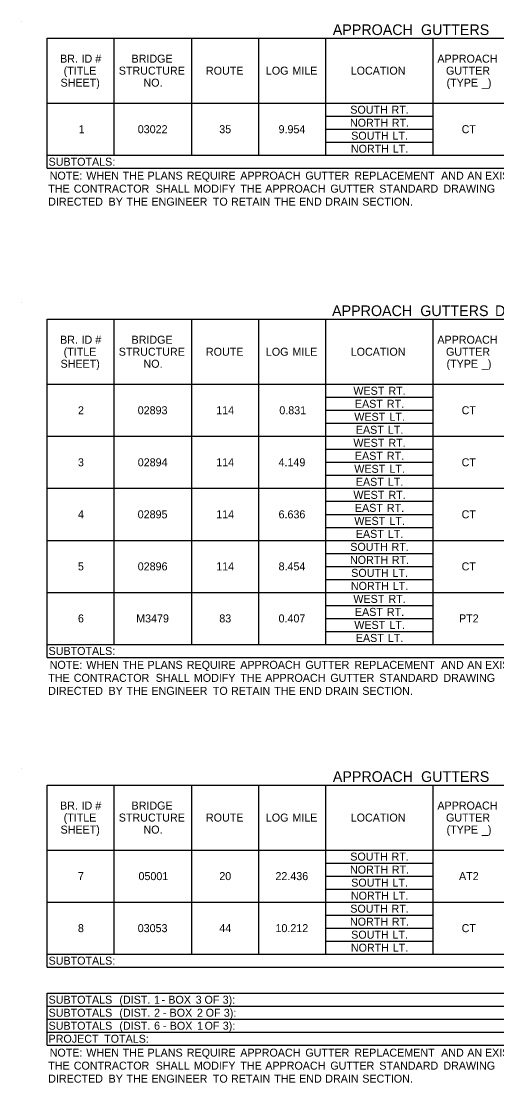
# Model space of a CAD drawing. Extents: x 542596 to 1930787, y -1948294 to 596640.
# Drawn here: x 559454 to 559810, y -1946911 to -1946115 of the extents above; entities that cross this region are included whole.
import ezdxf

# ---------------------------------------------------------------- set-up
doc = ezdxf.new("R2010")
doc.units = 0
doc.layers.add('Default', color=7, linetype='Continuous')

msp = doc.modelspace()

# ---------------------------------------------------------------- linework, layer by layer
at = {"layer": 'Default'}
for p, q in [((559454.09, -1946115.44), (559454.09, -1946115.44)), ((559473.59, -1946128.12), (560136.11, -1946128.12)), ((559473.59, -1946225.62), (559473.59, -1946128.12)), ((559473.59, -1946225.62), (559473.59, -1946128.12)), ((559523.81, -1946215.87), (559523.81, -1946128.12)), ((559581.82, -1946215.87), (559581.82, -1946128.12)), ((559632.03, -1946215.87), (559632.03, -1946128.12)), ((559682.24, -1946215.87), (559682.24, -1946128.12)), ((559762.68, -1946215.87), (559762.68, -1946128.12)), ((559473.59, -1946176.87), (560136.11, -1946176.87)), ((559682.24, -1946186.62), (559682.24, -1946176.87)), ((559682.24, -1946186.62), (559762.68, -1946186.62)), ((559682.24, -1946186.62), (559762.68, -1946186.62)), ((559682.24, -1946196.37), (559762.68, -1946196.37)), ((559682.24, -1946196.37), (559762.68, -1946196.37)), ((559682.24, -1946206.12), (559762.68, -1946206.12)), ((559682.24, -1946206.12), (559762.68, -1946206.12)), ((559473.59, -1946215.87), (560136.11, -1946215.87)), ((559762.68, -1946215.87), (559869.93, -1946215.87)), ((559473.59, -1946225.62), (560136.11, -1946225.62)), ((559454.09, -1946326.1), (559454.09, -1946326.1)), ((559473.59, -1946338.77), (560136.11, -1946338.77)), ((559473.59, -1946592.27), (559473.59, -1946338.77)), ((559473.59, -1946592.27), (559473.59, -1946338.77)), ((559523.81, -1946582.52), (559523.81, -1946338.77)), ((559581.82, -1946582.52), (559581.82, -1946338.77)), ((559632.03, -1946582.52), (559632.03, -1946338.77)), ((559682.24, -1946582.52), (559682.24, -1946338.77)), ((559762.68, -1946582.52), (559762.68, -1946338.77)), ((559473.59, -1946387.52), (560075.66, -1946387.52)), ((559682.24, -1946397.27), (559762.68, -1946397.27)), ((559682.24, -1946407.02), (559762.68, -1946407.02)), ((559682.24, -1946416.77), (559762.68, -1946416.77)), ((559473.59, -1946426.52), (560136.11, -1946426.52)), ((559682.24, -1946426.52), (559762.68, -1946426.52)), ((559762.68, -1946426.52), (559869.93, -1946426.52)), ((559682.24, -1946436.27), (559762.68, -1946436.27)), ((559682.24, -1946446.02), (559762.68, -1946446.02)), ((559682.24, -1946455.77), (559762.68, -1946455.77)), ((559473.59, -1946465.52), (560136.11, -1946465.52)), ((559682.24, -1946465.52), (559762.68, -1946465.52)), ((559762.68, -1946465.52), (559869.93, -1946465.52)), ((559682.24, -1946475.27), (559762.68, -1946475.27)), ((559682.24, -1946485.02), (559762.68, -1946485.02)), ((559682.24, -1946494.77), (559762.68, -1946494.77)), ((559473.59, -1946504.52), (560136.11, -1946504.52)), ((559682.24, -1946504.52), (559762.68, -1946504.52)), ((559762.68, -1946504.52), (559869.93, -1946504.52)), ((559682.24, -1946514.27), (559762.68, -1946514.27)), ((559682.24, -1946524.02), (559762.68, -1946524.02)), ((559682.24, -1946533.77), (559762.68, -1946533.77)), ((559473.59, -1946543.52), (560136.11, -1946543.52)), ((559682.24, -1946543.52), (559762.68, -1946543.52)), ((559762.68, -1946543.52), (559869.93, -1946543.52)), ((559682.24, -1946553.27), (559762.68, -1946553.27)), ((559682.24, -1946563.02), (559762.68, -1946563.02)), ((559682.24, -1946572.77), (559762.68, -1946572.77)), ((559473.59, -1946582.52), (560136.11, -1946582.52)), ((559682.24, -1946582.52), (559762.68, -1946582.52)), ((559762.68, -1946582.52), (559869.93, -1946582.52)), ((559473.59, -1946592.27), (560136.11, -1946592.27)), ((559454.09, -1946675.24), (559454.09, -1946675.24)), ((559473.59, -1946687.91), (560136.11, -1946687.91)), ((559473.59, -1946824.41), (559473.59, -1946687.91)), ((559473.59, -1946824.41), (559473.59, -1946687.91)), ((559523.81, -1946814.66), (559523.81, -1946687.91)), ((559581.82, -1946814.66), (559581.82, -1946687.91)), ((559632.03, -1946814.66), (559632.03, -1946687.91)), ((559682.24, -1946814.66), (559682.24, -1946687.91)), ((559762.68, -1946814.66), (559762.68, -1946687.91)), ((559473.59, -1946736.66), (560136.11, -1946736.66)), ((559682.24, -1946746.41), (559762.68, -1946746.41)), ((559682.24, -1946756.16), (559762.68, -1946756.16)), ((559682.24, -1946765.91), (559762.68, -1946765.91)), ((559473.59, -1946775.66), (560136.11, -1946775.66)), ((559682.24, -1946775.66), (559762.68, -1946775.66)), ((559762.68, -1946775.66), (559869.93, -1946775.66)), ((559682.24, -1946785.41), (559762.68, -1946785.41)), ((559682.24, -1946795.16), (559762.68, -1946795.16)), ((559682.24, -1946804.91), (559762.68, -1946804.91)), ((559473.59, -1946814.66), (560136.11, -1946814.66)), ((559682.24, -1946814.66), (559762.68, -1946814.66)), ((559762.68, -1946814.66), (559869.93, -1946814.66)), ((559473.59, -1946824.41), (560136.11, -1946824.41)), ((559473.59, -1946843.91), (560136.11, -1946843.91)), ((559473.59, -1946843.91), (560136.11, -1946843.91)), ((559473.59, -1946882.91), (559473.59, -1946843.91)), ((559473.59, -1946882.91), (559473.59, -1946843.91)), ((559473.59, -1946853.66), (560136.11, -1946853.66)), ((559473.59, -1946863.41), (560136.11, -1946863.41)), ((559473.59, -1946873.16), (560136.11, -1946873.16)), ((559473.59, -1946882.91), (560136.11, -1946882.91))]:
    msp.add_line(p, q, dxfattribs=at)

# ---------------------------------------------------------------- texts
for s, height, p in [('APPROACH', 8, (559687.47, -1946125.78)), (' GUTTERS', 8, (559750.58, -1946125.78)), ('BR.', 6, (559483.18, -1946146.49)), (' ID', 6, (559497.04, -1946146.49)), (' #', 6, (559507.33, -1946146.49)), ('BRIDGE', 6, (559536.72, -1946146.49)), ('APPROACH', 6, (559765.83, -1946146.49)), ('(TITLE', 6, (559485.87, -1946155.49)), ('STRUCTURE', 6, (559527.17, -1946155.49)), ('ROUTE', 6, (559592.46, -1946155.49)), ('LOG', 6, (559637.34, -1946155.49)), (' MILE', 6, (559655, -1946155.49)), ('LOCATION', 6, (559700.91, -1946155.49)), ('GUTTER', 6, (559772.28, -1946155.49)), ('SHEET)', 6, (559483.54, -1946164.49)), ('NO.', 6, (559545.65, -1946164.49)), ('(TYPE', 6, (559772.68, -1946164.49)), (' _)', 6, (559796.96, -1946164.49)), ('SOUTH', 6, (559700.58, -1946184.74)), (' RT.', 6, (559729.25, -1946184.74)), ('1', 6, (559497.14, -1946199.37)), ('03022', 6, (559541.38, -1946199.37)), ('35', 6, (559602.43, -1946199.37)), ('9.954', 6, (559646.86, -1946199.37)), ('NORTH', 6, (559700.35, -1946194.49)), (' RT.', 6, (559729.48, -1946194.49)), ('CT', 6, (559783.99, -1946199.37)), ('SOUTH', 6, (559701.27, -1946204.24)), (' LT.', 6, (559729.94, -1946204.24)), ('NORTH', 6, (559701.04, -1946213.99)), (' LT.', 6, (559730.17, -1946213.99)), ('SUBTOTALS:', 6, (559474.57, -1946223.74)), ('   NOTE:', 6, (559468.72, -1946234.17)), (' WHEN', 6, (559500.59, -1946234.17)), (' THE', 6, (559527.85, -1946234.17)), (' PLANS', 6, (559546.49, -1946234.17)), (' REQUIRE', 6, (559575.88, -1946234.17)), (' APPROACH', 6, (559615.96, -1946234.17)), (' GUTTER', 6, (559664.67, -1946234.17)), (' REPLACEMENT', 6, (559701.35, -1946234.17)), (' AND', 6, (559766.4, -1946234.17)), (' AN', 6, (559785.98, -1946234.17)), (' EXISTING', 6, (559799.27, -1946234.17)), ('      THE', 6, (559460.92, -1946243.92)), (' CONTRACTOR', 6, (559491.21, -1946243.92)), (' SHALL', 6, (559552.57, -1946243.92)), (' MODIFY', 6, (559581.17, -1946243.92)), (' THE', 6, (559616.03, -1946243.92)), (' APPROACH', 6, (559634.68, -1946243.92)), (' GUTTER', 6, (559683.39, -1946243.92)), (' STANDARD', 6, (559720.07, -1946243.92)), (' DRAWING', 6, (559768.07, -1946243.92)), ('      DIRECTED', 6, (559460.92, -1946253.67)), (' BY', 6, (559517.29, -1946253.67)), (' THE', 6, (559530.74, -1946253.67)), (' ENGINEER', 6, (559549.39, -1946253.67)), (' TO', 6, (559595.4, -1946253.67)), (' RETAIN', 6, (559608.99, -1946253.67)), (' THE', 6, (559641.38, -1946253.67)), (' END', 6, (559660.03, -1946253.67)), (' DRAIN', 6, (559679.61, -1946253.67)), (' SECTION.', 6, (559707.34, -1946253.67)), ('APPROACH', 8, (559686.93, -1946336.43)), (' GUTTERS', 8, (559750.04, -1946336.43)), (' DIST.', 8, (559806.01, -1946336.43)), ('BR.', 6, (559483.18, -1946357.15)), (' ID', 6, (559497.04, -1946357.15)), (' #', 6, (559507.33, -1946357.15)), ('BRIDGE', 6, (559536.72, -1946357.15)), ('APPROACH', 6, (559765.83, -1946357.15)), ('(TITLE', 6, (559485.87, -1946366.15)), ('STRUCTURE', 6, (559527.17, -1946366.15)), ('ROUTE', 6, (559592.46, -1946366.15)), ('LOG', 6, (559637.34, -1946366.15)), (' MILE', 6, (559655, -1946366.15)), ('LOCATION', 6, (559700.91, -1946366.15)), ('GUTTER', 6, (559772.28, -1946366.15)), ('SHEET)', 6, (559483.54, -1946375.15)), ('NO.', 6, (559545.65, -1946375.15)), ('(TYPE', 6, (559772.68, -1946375.15)), (' _)', 6, (559796.96, -1946375.15)), ('WEST', 6, (559702.89, -1946395.4)), (' RT.', 6, (559726.94, -1946395.4)), ('EAST', 6, (559704.05, -1946405.15)), (' RT.', 6, (559725.78, -1946405.15)), ('2', 6, (559496.59, -1946410.02)), ('02893', 6, (559541.35, -1946410.02)), ('114', 6, (559600.14, -1946410.02)), ('0.831', 6, (559647.42, -1946410.02)), ('WEST', 6, (559703.58, -1946414.9)), (' LT.', 6, (559727.63, -1946414.9)), ('CT', 6, (559783.99, -1946410.02)), ('EAST', 6, (559704.74, -1946424.65)), (' LT.', 6, (559726.48, -1946424.65)), ('WEST', 6, (559702.89, -1946434.4)), (' RT.', 6, (559726.94, -1946434.4)), ('EAST', 6, (559704.05, -1946444.15)), (' RT.', 6, (559725.78, -1946444.15)), ('3', 6, (559496.56, -1946449.02)), ('02894', 6, (559541.37, -1946449.02)), ('114', 6, (559600.14, -1946449.02)), ('4.149', 6, (559646.84, -1946449.02)), ('WEST', 6, (559703.58, -1946453.9)), (' LT.', 6, (559727.63, -1946453.9)), ('CT', 6, (559783.99, -1946449.02)), ('EAST', 6, (559704.74, -1946463.65)), (' LT.', 6, (559726.48, -1946463.65)), ('WEST', 6, (559702.89, -1946473.4)), (' RT.', 6, (559726.94, -1946473.4)), ('EAST', 6, (559704.05, -1946483.15)), (' RT.', 6, (559725.78, -1946483.15)), ('4', 6, (559496.57, -1946488.02)), ('02895', 6, (559541.33, -1946488.02)), ('114', 6, (559600.14, -1946488.02)), ('6.636', 6, (559646.84, -1946488.02)), ('WEST', 6, (559703.58, -1946492.9)), (' LT.', 6, (559727.63, -1946492.9)), ('CT', 6, (559783.99, -1946488.02)), ('EAST', 6, (559704.74, -1946502.65)), (' LT.', 6, (559726.48, -1946502.65)), ('SOUTH', 6, (559700.58, -1946512.4)), (' RT.', 6, (559729.25, -1946512.4)), ('NORTH', 6, (559700.35, -1946522.15)), (' RT.', 6, (559729.48, -1946522.15)), ('5', 6, (559496.54, -1946527.02)), ('02896', 6, (559541.35, -1946527.02)), ('114', 6, (559600.14, -1946527.02)), ('8.454', 6, (559646.86, -1946527.02)), ('SOUTH', 6, (559701.27, -1946531.9)), (' LT.', 6, (559729.94, -1946531.9)), ('CT', 6, (559783.99, -1946527.02)), ('NORTH', 6, (559701.04, -1946541.65)), (' LT.', 6, (559730.17, -1946541.65)), ('WEST', 6, (559702.89, -1946551.4)), (' RT.', 6, (559726.94, -1946551.4)), ('6', 6, (559496.56, -1946566.02)), ('M3479', 6, (559540.19, -1946566.02)), ('83', 6, (559602.45, -1946566.02)), ('0.407', 6, (559646.84, -1946566.02)), ('EAST', 6, (559704.05, -1946561.15)), (' RT.', 6, (559725.78, -1946561.15)), ('PT2', 6, (559782.03, -1946566.02)), ('WEST', 6, (559703.58, -1946570.9)), (' LT.', 6, (559727.63, -1946570.9)), ('EAST', 6, (559704.74, -1946580.65)), (' LT.', 6, (559726.48, -1946580.65)), ('SUBTOTALS:', 6, (559474.57, -1946590.4)), ('   NOTE:', 6, (559468.72, -1946600.82)), (' WHEN', 6, (559500.59, -1946600.82)), (' THE', 6, (559527.85, -1946600.82)), (' PLANS', 6, (559546.49, -1946600.82)), (' REQUIRE', 6, (559575.88, -1946600.82)), (' APPROACH', 6, (559615.96, -1946600.82)), (' GUTTER', 6, (559664.67, -1946600.82)), (' REPLACEMENT', 6, (559701.35, -1946600.82)), (' AND', 6, (559766.4, -1946600.82)), (' AN', 6, (559785.98, -1946600.82)), (' EXISTING', 6, (559799.27, -1946600.82)), ('      THE', 6, (559460.92, -1946610.57)), (' CONTRACTOR', 6, (559491.21, -1946610.57)), (' SHALL', 6, (559552.57, -1946610.57)), (' MODIFY', 6, (559581.17, -1946610.57)), (' THE', 6, (559616.03, -1946610.57)), (' APPROACH', 6, (559634.68, -1946610.57)), (' GUTTER', 6, (559683.39, -1946610.57)), (' STANDARD', 6, (559720.07, -1946610.57)), (' DRAWING', 6, (559768.07, -1946610.57)), ('      DIRECTED', 6, (559460.92, -1946620.32)), (' BY', 6, (559517.29, -1946620.32)), (' THE', 6, (559530.74, -1946620.32)), (' ENGINEER', 6, (559549.39, -1946620.32)), (' TO', 6, (559595.4, -1946620.32)), (' RETAIN', 6, (559608.99, -1946620.32)), (' THE', 6, (559641.38, -1946620.32)), (' END', 6, (559660.03, -1946620.32)), (' DRAIN', 6, (559679.61, -1946620.32)), (' SECTION.', 6, (559707.34, -1946620.32)), ('APPROACH', 8, (559687.51, -1946685.57)), (' GUTTERS', 8, (559750.63, -1946685.57)), ('BR.', 6, (559483.18, -1946706.29)), (' ID', 6, (559497.04, -1946706.29)), (' #', 6, (559507.33, -1946706.29)), ('BRIDGE', 6, (559536.72, -1946706.29)), ('APPROACH', 6, (559765.83, -1946706.29)), ('(TITLE', 6, (559485.87, -1946715.29)), ('STRUCTURE', 6, (559527.17, -1946715.29)), ('ROUTE', 6, (559592.46, -1946715.29)), ('LOG', 6, (559637.34, -1946715.29)), (' MILE', 6, (559655, -1946715.29)), ('LOCATION', 6, (559700.91, -1946715.29)), ('GUTTER', 6, (559772.28, -1946715.29)), ('SHEET)', 6, (559483.54, -1946724.29)), ('NO.', 6, (559545.65, -1946724.29)), ('(TYPE', 6, (559772.68, -1946724.29)), (' _)', 6, (559796.96, -1946724.29)), ('SOUTH', 6, (559700.58, -1946744.54)), (' RT.', 6, (559729.25, -1946744.54)), ('NORTH', 6, (559700.35, -1946754.29)), (' RT.', 6, (559729.48, -1946754.29)), ('7', 6, (559496.56, -1946759.16)), ('05001', 6, (559541.93, -1946759.16)), ('20', 6, (559602.47, -1946759.16)), ('22.436', 6, (559644.51, -1946759.16)), ('SOUTH', 6, (559701.27, -1946764.04)), (' LT.', 6, (559729.94, -1946764.04)), ('AT2', 6, (559782.03, -1946759.16)), ('NORTH', 6, (559701.04, -1946773.79)), (' LT.', 6, (559730.17, -1946773.79)), ('SOUTH', 6, (559700.58, -1946783.54)), (' RT.', 6, (559729.25, -1946783.54)), ('NORTH', 6, (559700.35, -1946793.29)), (' RT.', 6, (559729.48, -1946793.29)), ('8', 6, (559496.55, -1946798.16)), ('03053', 6, (559541.35, -1946798.16)), ('44', 6, (559602.47, -1946798.16)), ('10.212', 6, (559644.55, -1946798.16)), ('SOUTH', 6, (559701.27, -1946803.04)), (' LT.', 6, (559729.94, -1946803.04)), ('CT', 6, (559783.99, -1946798.16)), ('NORTH', 6, (559701.04, -1946812.79)), (' LT.', 6, (559730.17, -1946812.79)), ('SUBTOTALS:', 6, (559474.57, -1946822.54)), ('SUBTOTALS', 6, (559474.57, -1946851.79)), (' (DIST.', 6, (559525.39, -1946851.79)), (' 1', 6, (559551.36, -1946851.79)), (' BOX', 6, (559562.05, -1946851.79)), (' 3', 6, (559582.54, -1946851.79)), (' OF', 6, (559589.16, -1946851.79)), (' 3):', 6, (559602.75, -1946851.79)), (' -', 6, (559556.99, -1946851.79)), ('SUBTOTALS', 6, (559474.57, -1946861.54)), (' (DIST.', 6, (559525.39, -1946861.54)), (' 2', 6, (559551.36, -1946861.54)), (' -', 6, (559557.93, -1946861.54)), (' BOX', 6, (559562.99, -1946861.54)), (' 2', 6, (559583.47, -1946861.54)), (' OF', 6, (559590.04, -1946861.54)), (' 3):', 6, (559603.62, -1946861.54)), ('SUBTOTALS', 6, (559474.57, -1946871.29)), (' (DIST.', 6, (559525.39, -1946871.29)), (' 6', 6, (559551.36, -1946871.29)), (' -', 6, (559558.05, -1946871.29)), (' BOX', 6, (559563.11, -1946871.29)), (' 1', 6, (559583.6, -1946871.29)), (' OF', 6, (559589.23, -1946871.29)), (' 3):', 6, (559602.81, -1946871.29)), ('PROJECT', 6, (559474.57, -1946881.04)), (' TOTALS:', 6, (559513.99, -1946881.04)), ('   NOTE:', 6, (559468.72, -1946891.46)), (' WHEN', 6, (559500.59, -1946891.46)), (' THE', 6, (559527.85, -1946891.46)), (' PLANS', 6, (559546.49, -1946891.46)), (' REQUIRE', 6, (559575.88, -1946891.46)), (' APPROACH', 6, (559615.96, -1946891.46)), (' GUTTER', 6, (559664.67, -1946891.46)), (' REPLACEMENT', 6, (559701.35, -1946891.46)), (' AND', 6, (559766.4, -1946891.46)), (' AN', 6, (559785.98, -1946891.46)), (' EXISTING', 6, (559799.27, -1946891.46)), ('      THE', 6, (559460.92, -1946901.21)), (' CONTRACTOR', 6, (559491.21, -1946901.21)), (' SHALL', 6, (559552.57, -1946901.21)), (' MODIFY', 6, (559581.17, -1946901.21)), (' THE', 6, (559616.03, -1946901.21)), (' APPROACH', 6, (559634.68, -1946901.21)), (' GUTTER', 6, (559683.39, -1946901.21)), (' STANDARD', 6, (559720.07, -1946901.21)), (' DRAWING', 6, (559768.07, -1946901.21)), ('      DIRECTED', 6, (559460.92, -1946910.96)), (' BY', 6, (559517.29, -1946910.96)), (' THE', 6, (559530.74, -1946910.96)), (' ENGINEER', 6, (559549.39, -1946910.96)), (' TO', 6, (559595.4, -1946910.96)), (' RETAIN', 6, (559608.99, -1946910.96)), (' THE', 6, (559641.38, -1946910.96)), (' END', 6, (559660.03, -1946910.96)), (' DRAIN', 6, (559679.61, -1946910.96)), (' SECTION.', 6, (559707.34, -1946910.96))]:
    msp.add_text(s, height=height, dxfattribs=at).set_placement(p)

doc.saveas('drawing.dxf')
